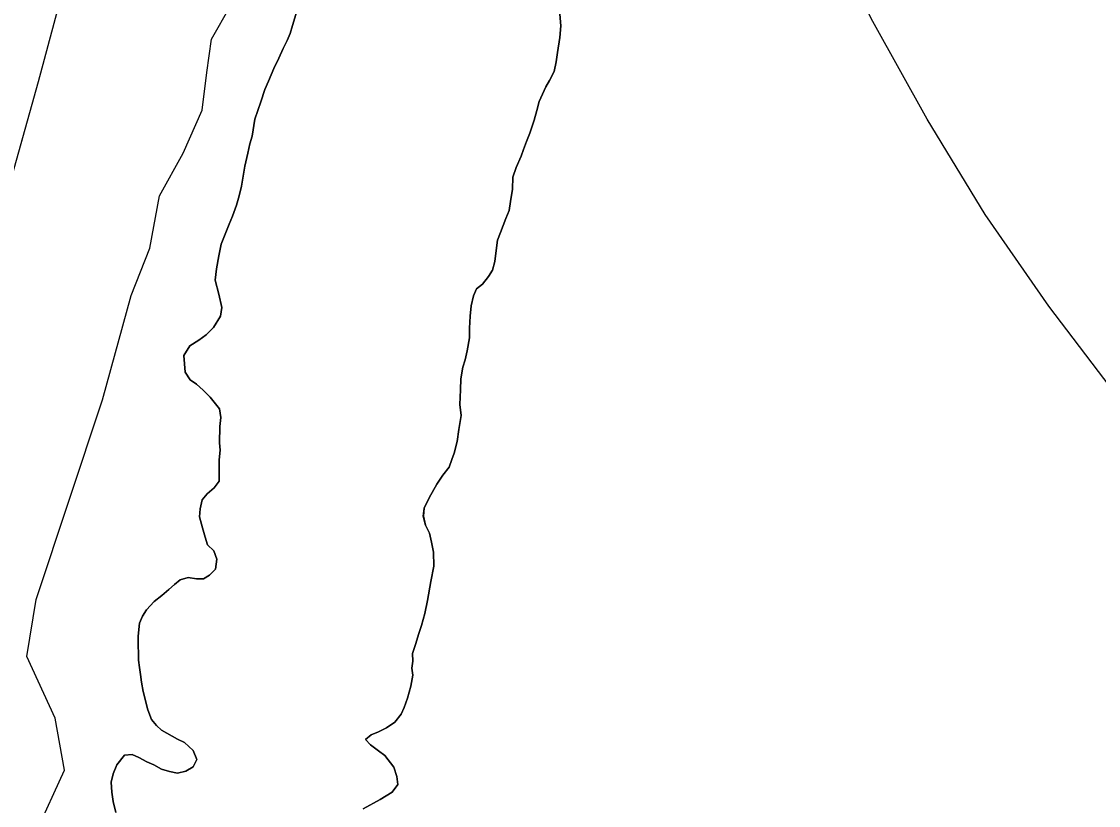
# Model space of a CAD drawing. Extents: x 3187622 to 3225504, y 800805 to 826213.
# Drawn here: x 3195928.9 to 3196403.1, y 822602 to 822947 of the extents above; entities that cross this region are included whole.
import ezdxf

# ---------------------------------------------------------------- set-up
doc = ezdxf.new("R2010")
doc.units = 0
for name, color, linetype in [('V-LEVE-TOET', 7, 'Continuous'), ('V-SITE-VEGE', 7, 'Continuous'), ('V-TOPO-MINR', 7, 'Continuous'), ('V-TOPO-SHOR', 7, 'Continuous')]:
    doc.layers.add(name, color=color, linetype=linetype)

msp = doc.modelspace()

# ---------------------------------------------------------------- linework, layer by layer
at = {"layer": 'V-LEVE-TOET'}
msp.add_lwpolyline([(3196017.39, 823222.63), (3195936.2, 822920.38), (3195863.41, 822660.73), (3195786.87, 822358.04), (3195701.95, 822011.3), (3195621.97, 821711.51), (3195537.32, 821362.32), (3195464.44, 821033.77)], dxfattribs=at)
at = {"layer": 'V-SITE-VEGE'}
for p, q in [((3196166.36, 822945), (3196165.62, 822953.78)), ((3196165.97, 822939.95), (3196166.36, 822945)), ((3196164.94, 822933.35), (3196165.97, 822939.95)), ((3196164.32, 822929.17), (3196164.94, 822933.35)), ((3196161.32, 822921.02), (3196163.48, 822924.99)), ((3196163.48, 822924.99), (3196164.32, 822929.17)), ((3196159.81, 822918.15), (3196161.32, 822921.02)), ((3196156.8, 822911.75), (3196159.81, 822918.15)), ((3196155.73, 822907.79), (3196156.8, 822911.75)), ((3196154.68, 822903.61), (3196155.73, 822907.79)), ((3196152.75, 822897.88), (3196154.68, 822903.61)), ((3196151.25, 822894.14), (3196152.75, 822897.88)), ((3196149.97, 822890.61), (3196151.25, 822894.14)), ((3196146.75, 822882.67), (3196148.9, 822887.74)), ((3196148.9, 822887.74), (3196149.97, 822890.61)), ((3196145.25, 822878.49), (3196146.75, 822882.67)), ((3196145.08, 822873.21), (3196145.25, 822878.49)), ((3196144.25, 822867.71), (3196145.08, 822873.21)), ((3196143.63, 822863.76), (3196144.25, 822867.71)), ((3196142.13, 822860.23), (3196143.63, 822863.76)), ((3196139.77, 822854.06), (3196142.13, 822860.23)), ((3196138.49, 822850.75), (3196139.77, 822854.06)), ((3196137.87, 822846.14), (3196138.49, 822850.75)), ((3196137.26, 822841.3), (3196137.87, 822846.14)), ((3196136.2, 822837.56), (3196137.26, 822841.3)), ((3196131.86, 822831.36), (3196134.47, 822834.68)), ((3196134.47, 822834.68), (3196136.2, 822837.56)), ((3196129.25, 822829.36), (3196131.86, 822831.36)), ((3196126.9, 822821.88), (3196127.96, 822826.28)), ((3196127.96, 822826.28), (3196129.25, 822829.36)), ((3196126.51, 822817.26), (3196126.9, 822821.88)), ((3196126.12, 822811.99), (3196126.51, 822817.26)), ((3196126.16, 822807.82), (3196126.12, 822811.99)), ((3196125.11, 822802.09), (3196126.16, 822807.82)), ((3196124.27, 822798.14), (3196125.11, 822802.09)), ((3196123.21, 822794.83), (3196124.27, 822798.14)), ((3196122.37, 822789.77), (3196123.21, 822794.83)), ((3196122.2, 822784.94), (3196122.37, 822789.77)), ((3196121.82, 822778.35), (3196122.2, 822784.94)), ((3196122.53, 822773.53), (3196121.82, 822778.35)), ((3196121.49, 822767.36), (3196122.53, 822773.53)), ((3196120.66, 822762.09), (3196121.49, 822767.36)), ((3196119.39, 822757.03), (3196120.66, 822762.09)), ((3196117.25, 822750.86), (3196118.32, 822754.16)), ((3196118.32, 822754.16), (3196119.39, 822757.03)), ((3196114.43, 822747.32), (3196117.25, 822750.86)), ((3196111.83, 822743.34), (3196114.43, 822747.32)), ((3196108.38, 822737.38), (3196111.83, 822743.34)), ((3196106.22, 822732.75), (3196108.38, 822737.38)), ((3196105.81, 822729.23), (3196106.22, 822732.75)), ((3196106.73, 822725.28), (3196105.81, 822729.23)), ((3196108.52, 822721.79), (3196106.73, 822725.28)), ((3196109.44, 822717.84), (3196108.52, 822721.79)), ((3196110.36, 822713.46), (3196109.44, 822717.84)), ((3196110.42, 822707.31), (3196110.36, 822713.46)), ((3196109.16, 822700.49), (3196110.42, 822707.31)), ((3196107.71, 822692.13), (3196109.16, 822700.49)), ((3196106.44, 822686.41), (3196107.71, 822692.13)), ((3196104.96, 822681.13), (3196106.44, 822686.41)), ((3196103.89, 822677.61), (3196104.96, 822681.13)), ((3196102.4, 822672.76), (3196103.89, 822677.61)), ((3196101.12, 822668.8), (3196102.4, 822672.76)), ((3196101.15, 822665.5), (3196101.12, 822668.8)), ((3196100.74, 822662.42), (3196101.15, 822665.5)), ((3196100.38, 822654.51), (3196101.21, 822659.35)), ((3196101.21, 822659.35), (3196100.74, 822662.42)), ((3196098.89, 822649.23), (3196100.38, 822654.51)), ((3196096.1, 822642.18), (3196097.39, 822645.04)), ((3196097.39, 822645.04), (3196098.89, 822649.23)), ((3196093.28, 822638.64), (3196096.1, 822642.18)), ((3196086.07, 822634.4), (3196089.57, 822636.19)), ((3196089.57, 822636.19), (3196093.28, 822638.64)), ((3196080.39, 822631.05), (3196082.79, 822633.05)), ((3196082.61, 822628.65), (3196080.39, 822631.05)), ((3196082.79, 822633.05), (3196086.07, 822634.4)), ((3196086.15, 822626.05), (3196082.61, 822628.65)), ((3196088.81, 822623.89), (3196086.15, 822626.05)), ((3196092.81, 822618.87), (3196088.81, 822623.89)), ((3196094.16, 822614.71), (3196092.81, 822618.87)), ((3196094.64, 822611.2), (3196094.16, 822614.71)), ((3196086.79, 822604.54), (3196092.03, 822607.88)), ((3196092.03, 822607.88), (3196094.64, 822611.2)), ((3196079.37, 822600.52), (3196086.79, 822604.54))]:
    msp.add_line(p, q, dxfattribs=at)
for points in [[(3195935.35, 822590.27), (3195947.88, 822617.43), (3195943.7, 822640.42), (3195931.17, 822667.58), (3195935.35, 822692.65), (3195964.58, 822780.41), (3195977.12, 822826.38), (3195985.47, 822847.28), (3195989.65, 822870.26), (3196000.09, 822889.07), (3196008.45, 822907.88), (3196010.53, 822924.59), (3196012.62, 822939.22), (3196020.98, 822953.84)], [(3196050.13, 822951.59), (3196048.22, 822945.2), (3196047.15, 822941.68), (3196045.87, 822938.59), (3196044.14, 822935.06), (3196042.2, 822930.87), (3196040.05, 822926.24), (3196037.69, 822920.73), (3196035.97, 822916.98), (3196034.26, 822911.69), (3196031.7, 822903.98), (3196030.45, 822896.5), (3196029.39, 822893.2), (3196028.55, 822889.02), (3196027.28, 822883.3), (3196026.45, 822878.9), (3196025.83, 822874.5), (3196024.77, 822870.32), (3196023.49, 822866.14), (3196021.78, 822861.29), (3196020.28, 822857.76), (3196016.85, 822848.94), (3196015.8, 822843.89), (3196014.75, 822838.17), (3196014.14, 822833.11), (3196015.74, 822826.97), (3196017.11, 822821.06), (3196016.49, 822817.32), (3196013.46, 822812.24), (3196010.2, 822809.13), (3196006.93, 822806.69), (3196003, 822804.24), (3196000.4, 822800.04), (3196000.91, 822792.58), (3196003.14, 822789.31), (3196006.01, 822787.36), (3196008.89, 822784.75), (3196011.99, 822781.7), (3196016, 822776.47), (3196016.69, 822772.74), (3196016.29, 822768.79), (3196016.14, 822761.54), (3196016.39, 822758.25), (3196015.99, 822754.07), (3196015.86, 822744.63), (3196013.69, 822741.75), (3196010.64, 822739.09), (3196008.47, 822736.43), (3196007.63, 822732.47), (3196007.22, 822728.96), (3196008.58, 822724.14), (3196009.72, 822719.97), (3196010.85, 822716.69), (3196013.51, 822714.08), (3196014.87, 822710.36), (3196014.25, 822705.96), (3196011.64, 822703.3), (3196009.02, 822701.74), (3196005.94, 822701.71), (3196002.21, 822702.34), (3195998.7, 822701.21), (3195996.3, 822699.21), (3195993.69, 822696.99), (3195990.64, 822694.32), (3195987.37, 822691.66), (3195983.89, 822688.11), (3195982.16, 822685.24), (3195980.88, 822682.15)], [(3195980.88, 822682.15), (3195980.27, 822676.44), (3195980.31, 822672.26), (3195980.34, 822668.97), (3195980.37, 822665.9), (3195980.84, 822662.61), (3195981.31, 822659.54), (3195981.78, 822656.25), (3195982.48, 822652.08), (3195984.53, 822643.98), (3195986.1, 822639.82), (3195988.33, 822637.21), (3195990.54, 822635.03), (3195997.61, 822631.15), (3196000.7, 822629.64), (3196004.46, 822626.16), (3196006.03, 822622.22), (3196004.53, 822618.91), (3196001.25, 822617.12), (3195997.53, 822616.21), (3195994.01, 822616.84), (3195990.49, 822617.9), (3195987.17, 822619.85), (3195984.09, 822621.13), (3195980.55, 822623.08), (3195977.69, 822624.37), (3195974.18, 822624.12), (3195970.92, 822619.91), (3195969.2, 822615.94), (3195968.36, 822612.2), (3195968.62, 822607.81), (3195969.32, 822603.65), (3195970.46, 822598.83)]]:
    msp.add_lwpolyline(points, dxfattribs=at)
at = {"layer": 'V-TOPO-MINR'}
msp.add_lwpolyline([(3196410.99, 822782.48), (3196381.28, 822821.73), (3196353.22, 822862.04), (3196327.63, 822903.97), (3196303.67, 822946.97), (3196244.35, 823061.4), (3196240.16, 823074.8), (3196238.94, 823087.98), (3196242.17, 823100.81), (3196248.36, 823113.42), (3196278.18, 823154.11), (3196302.63, 823184.02), (3196328.93, 823211.99), (3196358.02, 823237.05), (3196388.97, 823260.16), (3196399.75, 823267.35), (3196426.78, 823285.32)], dxfattribs=at)
at = {"layer": 'V-TOPO-SHOR'}
for points in [[(3196165.62, 822953.78), (3196166.36, 822945), (3196165.97, 822939.95), (3196164.94, 822933.35), (3196164.32, 822929.17), (3196163.48, 822924.99), (3196161.32, 822921.02), (3196159.81, 822918.15), (3196156.8, 822911.75), (3196155.73, 822907.79), (3196154.68, 822903.61), (3196152.75, 822897.88), (3196151.25, 822894.14), (3196149.97, 822890.61)], [(3196031.7, 822903.98), (3196034.26, 822911.69), (3196035.97, 822916.98), (3196037.69, 822920.73), (3196040.05, 822926.24), (3196042.2, 822930.87), (3196044.14, 822935.06), (3196045.87, 822938.59), (3196047.15, 822941.68), (3196048.22, 822945.2), (3196050.13, 822951.59)], [(3195970.46, 822598.83), (3195969.32, 822603.65), (3195968.62, 822607.81), (3195968.36, 822612.2), (3195969.2, 822615.94), (3195970.92, 822619.91), (3195974.18, 822624.12), (3195977.69, 822624.37), (3195980.55, 822623.08), (3195984.09, 822621.13), (3195987.17, 822619.85), (3195990.49, 822617.9), (3195994.01, 822616.84), (3195997.53, 822616.21), (3196001.25, 822617.12), (3196004.53, 822618.91), (3196006.03, 822622.22), (3196004.46, 822626.16), (3196000.7, 822629.64), (3195997.61, 822631.15), (3195990.54, 822635.03), (3195988.33, 822637.21), (3195986.1, 822639.82), (3195984.53, 822643.98), (3195982.48, 822652.08), (3195981.78, 822656.25), (3195981.31, 822659.54), (3195980.84, 822662.61), (3195980.37, 822665.9), (3195980.34, 822668.97), (3195980.31, 822672.26), (3195980.27, 822676.44), (3195980.88, 822682.15), (3195982.16, 822685.24), (3195983.89, 822688.11), (3195987.37, 822691.66), (3195990.64, 822694.32), (3195993.69, 822696.99), (3195996.3, 822699.21), (3195998.7, 822701.21), (3196002.21, 822702.34), (3196005.94, 822701.71), (3196009.02, 822701.74), (3196011.64, 822703.3), (3196014.25, 822705.96), (3196014.86, 822710.36), (3196013.51, 822714.08), (3196010.85, 822716.69), (3196009.72, 822719.97), (3196008.58, 822724.14), (3196007.22, 822728.96), (3196007.63, 822732.47), (3196008.47, 822736.43), (3196010.64, 822739.09), (3196013.69, 822741.75), (3196015.86, 822744.63), (3196015.99, 822754.07), (3196016.39, 822758.25), (3196016.14, 822761.54), (3196016.29, 822768.79), (3196016.69, 822772.74), (3196016, 822776.47), (3196011.99, 822781.7), (3196008.89, 822784.75), (3196006.01, 822787.36), (3196003.14, 822789.31), (3196000.91, 822792.58), (3196000.4, 822800.04), (3196003, 822804.24), (3196006.93, 822806.69), (3196010.2, 822809.13), (3196013.46, 822812.24), (3196016.49, 822817.32), (3196017.11, 822821.06), (3196015.74, 822826.97), (3196014.14, 822833.11), (3196014.75, 822838.17), (3196015.8, 822843.89), (3196016.85, 822848.94), (3196020.28, 822857.76), (3196021.78, 822861.29), (3196023.49, 822866.14), (3196024.77, 822870.32), (3196025.83, 822874.5), (3196026.45, 822878.9), (3196027.28, 822883.3), (3196028.55, 822889.02), (3196029.39, 822893.2), (3196030.45, 822896.5), (3196031.7, 822903.98)], [(3196149.97, 822890.61), (3196148.9, 822887.74), (3196146.75, 822882.67), (3196145.25, 822878.49), (3196145.08, 822873.21), (3196144.26, 822867.71), (3196143.63, 822863.76), (3196142.13, 822860.23), (3196139.77, 822854.06), (3196138.49, 822850.75), (3196137.87, 822846.14), (3196137.26, 822841.3), (3196136.2, 822837.56), (3196134.47, 822834.69), (3196131.86, 822831.36), (3196129.25, 822829.36), (3196127.96, 822826.28), (3196126.9, 822821.88), (3196126.51, 822817.26), (3196126.12, 822811.99), (3196126.16, 822807.82), (3196125.11, 822802.09), (3196124.27, 822798.14), (3196123.21, 822794.83), (3196122.37, 822789.77), (3196122.2, 822784.94), (3196121.82, 822778.35), (3196122.53, 822773.53), (3196121.49, 822767.36), (3196120.66, 822762.09), (3196119.39, 822757.03), (3196118.32, 822754.16), (3196117.25, 822750.86), (3196114.43, 822747.32), (3196111.83, 822743.34), (3196108.38, 822737.38), (3196106.22, 822732.75), (3196105.82, 822729.23), (3196106.73, 822725.28), (3196108.52, 822721.79), (3196109.44, 822717.84), (3196110.36, 822713.46), (3196110.42, 822707.31), (3196109.16, 822700.49), (3196107.71, 822692.13), (3196106.44, 822686.41), (3196104.96, 822681.13), (3196103.89, 822677.61), (3196102.4, 822672.76), (3196101.12, 822668.8), (3196101.15, 822665.5), (3196100.74, 822662.42), (3196101.21, 822659.35), (3196100.38, 822654.51), (3196098.89, 822649.23), (3196097.39, 822645.04), (3196096.1, 822642.18), (3196093.28, 822638.64), (3196089.57, 822636.19), (3196086.07, 822634.4), (3196082.79, 822633.05), (3196080.39, 822631.05), (3196082.61, 822628.65), (3196086.15, 822626.05), (3196088.81, 822623.88), (3196092.81, 822618.87), (3196094.16, 822614.71), (3196094.64, 822611.2), (3196092.03, 822607.88), (3196086.79, 822604.54), (3196079.37, 822600.52)]]:
    msp.add_lwpolyline(points, dxfattribs=at)

doc.saveas('drawing.dxf')
